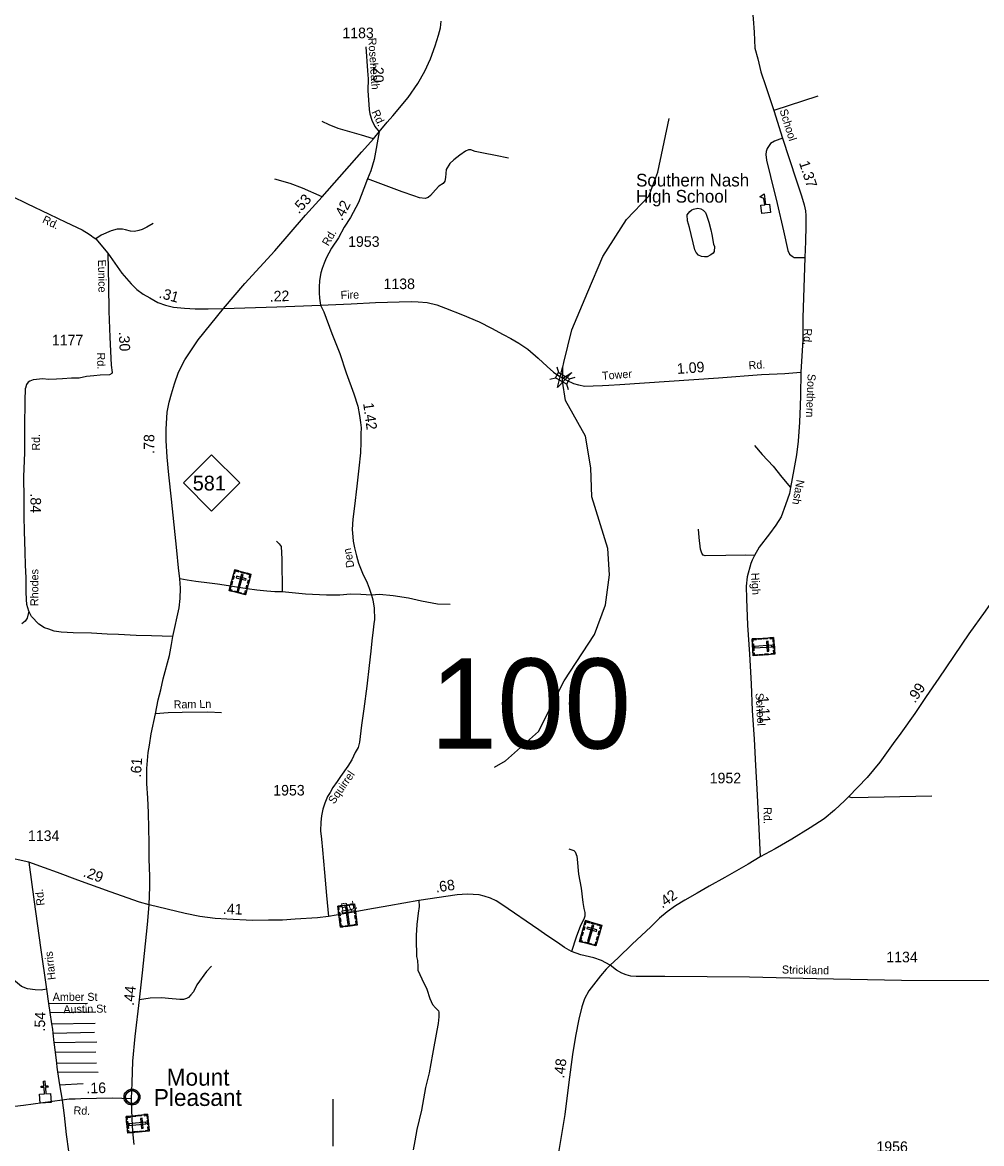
# Model space of a CAD drawing. Extents: x 2220236 to 2384410, y 720751 to 894131.
# Drawn here: x 2261666 to 2273018, y 754902 to 768164 of the extents above; entities that cross this region are included whole.
import ezdxf

# ---------------------------------------------------------------- set-up
doc = ezdxf.new("R2010")
doc.units = 0
doc.layers.add('Default', color=7, linetype='Continuous')

msp = doc.modelspace()

# ---------------------------------------------------------------- linework, layer by layer
at = {"layer": 'Default'}
for p, q in [((2271079, 767293), (2270558, 767120)), ((2267990, 764089), (2268009, 764022)), ((2267908, 763942), (2267974, 763961)), ((2268106, 763887), (2268125, 763821)), ((2268140, 763948), (2268207, 763966)), ((2261976, 756557), (2262438, 756562)), ((2261992, 756451), (2262534, 756461)), ((2262012, 756319), (2262526, 756326)), ((2262027, 756207), (2262518, 756219)), ((2262040, 756098), (2262547, 756106)), ((2262053, 755984), (2262534, 755987)), ((2262068, 755855), (2262544, 755858)), ((2262083, 755749), (2262564, 755746)), ((2262107, 755595), (2262385, 755613)), ((2265340, 755428), (2265340, 754870))]:
    msp.add_line(p, q, dxfattribs=at)
for points in [[(2270306, 768293), (2270316, 768205), (2270325, 768047), (2270335, 767859), (2270371, 767732), (2270407, 767580), (2270464, 767406), (2270558, 767120), (2270660, 766796), (2270823, 766303), (2270886, 766113), (2270919, 766007), (2270932, 765934), (2270937, 765878), (2270939, 765756), (2270932, 765574), (2270927, 765384), (2270904, 764668), (2270901, 764411), (2270880, 764025)], [(2265889, 766869), (2265983, 766982), (2266050, 767060), (2266231, 767275), (2266345, 767441), (2266428, 767588), (2266494, 767732), (2266553, 767885), (2266592, 768012), (2266614, 768100), (2266623, 768178)], [(2265730, 767875), (2265749, 767590), (2265759, 767497), (2265755, 767359), (2265769, 767134), (2265779, 767084), (2265803, 767009), (2265838, 766932), (2265889, 766869)], [(2265823, 766786), (2265678, 766831), (2265402, 766910), (2265295, 766951), (2265213, 766993)], [(2267252, 759353), (2267385, 759429), (2267773, 759775), (2268076, 760375), (2268437, 760922), (2268567, 761274), (2268613, 761630), (2268594, 761939), (2268405, 762553), (2268393, 762894), (2268332, 763269), (2268094, 763691), (2268058, 763921), (2268058, 763953), (2268061, 764085), (2268074, 764141), (2268170, 764526), (2268357, 764978), (2268537, 765394), (2268816, 765831), (2269080, 766108), (2269185, 766394), (2269321, 767028)], [(2264047, 764780), (2264299, 765077), (2264652, 765462), (2265016, 765883), (2265213, 766100), (2265682, 766633), (2265823, 766786), (2265889, 766869)], [(2265889, 766869), (2265831, 766543), (2265788, 766410), (2265749, 766312), (2265706, 766200), (2265643, 766035), (2265550, 765857), (2265475, 765740), (2265406, 765615), (2265326, 765493), (2265262, 765376), (2265237, 765316), (2265215, 765253), (2265200, 765201), (2265183, 765109), (2265177, 765031), (2265178, 764965), (2265182, 764903), (2265195, 764821)], [(2270660, 766796), (2270565, 766760), (2270521, 766731), (2270495, 766697), (2270480, 766672), (2270470, 766635), (2270464, 766601), (2270472, 766534), (2270521, 766340), (2270599, 766021), (2270675, 765698), (2270724, 765465), (2270745, 765424), (2270776, 765397), (2270799, 765384), (2270927, 765384)], [(2267419, 766558), (2267267, 766589), (2267124, 766616), (2267026, 766638), (2266975, 766658), (2266945, 766658), (2266909, 766641), (2266843, 766592), (2266772, 766538), (2266723, 766494), (2266682, 766423), (2266675, 766328), (2266665, 766284), (2266645, 766257), (2266594, 766228), (2266555, 766184), (2266497, 766116), (2266470, 766094), (2266431, 766079), (2266367, 766089), (2266297, 766111), (2266162, 766160), (2265749, 766312)], [(2265213, 766100), (2264982, 766202), (2264836, 766259), (2264654, 766310)], [(2261542, 766109), (2261718, 766021), (2261984, 765896), (2262179, 765801), (2262372, 765711), (2262457, 765659), (2262484, 765641), (2262504, 765624), (2262534, 765603), (2262679, 765436)], [(2269813, 765712), (2269825, 765655), (2269846, 765539), (2269855, 765513), (2269853, 765455), (2269841, 765435), (2269815, 765413), (2269770, 765390), (2269740, 765390), (2269704, 765394), (2269666, 765411), (2269641, 765443), (2269623, 765475), (2269561, 765738), (2269538, 765816), (2269535, 765886), (2269565, 765926), (2269589, 765946), (2269609, 765956), (2269660, 765965), (2269696, 765959), (2269723, 765941), (2269751, 765916), (2269763, 765882), (2269788, 765802), (2269813, 765712)], [(2263215, 765786), (2263138, 765740), (2263082, 765713), (2263044, 765701), (2262994, 765692), (2262944, 765696), (2262888, 765711), (2262850, 765717), (2262788, 765720), (2262716, 765698), (2262599, 765649), (2262534, 765603)], [(2262679, 765436), (2262684, 765052), (2262691, 764747), (2262702, 764441), (2262717, 764110), (2262730, 764023), (2262724, 764009), (2262698, 763994), (2262586, 763990)], [(2262679, 765436), (2262843, 765196), (2262952, 765070), (2263021, 765006), (2263095, 764951), (2263174, 764904), (2263271, 764851), (2263361, 764821), (2263455, 764795), (2263583, 764782), (2263709, 764777), (2263865, 764777), (2264047, 764780)], [(2264047, 764780), (2264676, 764801), (2264892, 764808), (2265195, 764821)], [(2265195, 764821), (2265556, 764834), (2265845, 764850), (2266267, 764863), (2266351, 764858), (2266455, 764851), (2266571, 764822), (2266675, 764783), (2266876, 764705), (2267070, 764622), (2267219, 764546), (2267356, 764472), (2267447, 764424), (2267541, 764368), (2267647, 764298), (2267771, 764194), (2267878, 764092), (2267950, 764028), (2268028, 763974), (2268056, 763959)], [(2265195, 764821), (2265234, 764740), (2265327, 764485), (2265421, 764248), (2265496, 764020), (2265587, 763771), (2265634, 763623), (2265655, 763514), (2265666, 763431), (2265675, 763367), (2265673, 763298), (2265670, 763198), (2265668, 763073), (2265647, 762891), (2265625, 762677), (2265598, 762443), (2265577, 762286), (2265567, 762167), (2265577, 762078), (2265581, 762027), (2265596, 761947), (2265619, 761853), (2265644, 761769), (2265693, 761648), (2265746, 761536), (2265770, 761473), (2265798, 761389), (2265814, 761333), (2265831, 761237), (2265834, 761101), (2265827, 761051), (2265819, 760977), (2265800, 760850), (2265788, 760728), (2265772, 760556), (2265741, 760311), (2265705, 760044), (2265679, 759850), (2265657, 759650), (2265639, 759588), (2265606, 759527), (2265564, 759441), (2265517, 759366), (2265429, 759244), (2265390, 759184), (2265341, 759114), (2265307, 759056), (2265276, 759007), (2265245, 758927), (2265222, 758859), (2265205, 758777), (2265200, 758702), (2265196, 758603), (2265205, 758504), (2265216, 758375), (2265242, 758107), (2265266, 757838), (2265287, 757589)], [(2263445, 760898), (2263522, 761239), (2263533, 761350), (2263536, 761470), (2263529, 761583), (2263513, 761713), (2263495, 761919), (2263432, 762526), (2263401, 762814), (2263378, 763023), (2263367, 763218), (2263369, 763354), (2263380, 763553), (2263403, 763670), (2263429, 763771), (2263465, 763890), (2263513, 764028), (2263587, 764173), (2263746, 764409), (2264047, 764780)], [(2268056, 763959), (2268106, 763930), (2268189, 763893), (2268247, 763875), (2268322, 763862), (2268420, 763864), (2268533, 763867), (2268607, 763872), (2268738, 763880), (2269906, 763961), (2270415, 764000), (2270691, 764012), (2270880, 764025)], [(2270880, 764025), (2270875, 763751), (2270872, 763630), (2270862, 763436), (2270847, 763212), (2270828, 763049), (2270795, 762876), (2270756, 762663), (2270743, 762592), (2270699, 762456), (2270644, 762317), (2270581, 762216), (2270509, 762116), (2270387, 761955), (2270332, 761859), (2270321, 761842), (2270303, 761804), (2270288, 761765), (2270244, 761604), (2270231, 761495), (2270236, 761347), (2270247, 761033), (2270272, 760689), (2270290, 760341), (2270301, 760024), (2270327, 759687), (2270342, 759375), (2270356, 759098), (2270379, 758707), (2270399, 758294)], [(2262586, 763990), (2262510, 763985), (2262425, 763976), (2262339, 763954), (2262246, 763955), (2262141, 763947), (2262071, 763944), (2261975, 763941), (2261907, 763949), (2261793, 763937), (2261754, 763921), (2261733, 763909), (2261716, 763880), (2261703, 763836)], [(2263445, 760898), (2263196, 760906), (2263011, 760911), (2262804, 760922), (2262669, 760927), (2262484, 760938), (2262268, 760945), (2262126, 760953), (2262043, 760964), (2261979, 760985), (2261928, 761002), (2261861, 761046), (2261773, 761137), (2261741, 761200), (2261718, 761278), (2261714, 761336), (2261709, 761430), (2261710, 761594), (2261703, 761742), (2261700, 761903), (2261690, 762146), (2261689, 762318), (2261689, 762531), (2261684, 762788), (2261695, 763077), (2261697, 763383), (2261698, 763682), (2261703, 763836)], [(2270330, 763158), (2270421, 763052), (2270550, 762914), (2270654, 762784), (2270756, 762663)], [(2270332, 761859), (2270225, 761862), (2269990, 761859), (2269745, 761854), (2269722, 761861), (2269706, 761885), (2269692, 761933), (2269675, 762071), (2269668, 762169)], [(2264674, 762028), (2264706, 761995), (2264730, 761963), (2264736, 761813), (2264742, 761429)], [(2273900, 762117), (2273776, 762003), (2273579, 761804), (2273435, 761662), (2273296, 761515), (2273178, 761369), (2273059, 761201), (2272866, 760933), (2272513, 760409), (2272363, 760190), (2272228, 759991), (2272062, 759755), (2271973, 759635), (2271812, 759413), (2271662, 759231), (2271443, 759002), (2271398, 758959), (2271277, 758844), (2271156, 758745), (2270989, 758635), (2270773, 758503), (2270574, 758389), (2270399, 758294)], [(2264742, 761429), (2264652, 761430), (2264558, 761435), (2264439, 761447), (2264326, 761462), (2264201, 761482), (2264107, 761498), (2263977, 761517), (2263879, 761532), (2263717, 761550), (2263617, 761566), (2263529, 761583)], [(2265798, 761389), (2265673, 761397), (2265548, 761399), (2265424, 761389), (2265265, 761387), (2265016, 761400), (2264820, 761420), (2264742, 761429)], [(2266727, 761279), (2266578, 761283), (2266389, 761319), (2266236, 761352), (2266053, 761381), (2265891, 761396), (2265798, 761389)], [(2261741, 761200), (2261722, 761115), (2261700, 761082), (2261661, 761050)], [(2263167, 757725), (2263173, 757939), (2263176, 758064), (2263168, 758268), (2263166, 758462), (2263161, 758627), (2263157, 758817), (2263149, 758989), (2263138, 759161), (2263138, 759337), (2263145, 759435), (2263154, 759529), (2263171, 759613), (2263190, 759749), (2263240, 759985), (2263272, 760150), (2263303, 760268), (2263332, 760400), (2263407, 760675), (2263429, 760807), (2263445, 760898)], [(2264024, 759998), (2263861, 760004), (2263556, 760001), (2263391, 759996), (2263240, 759985)], [(2261741, 758231), (2261456, 758292), (2261261, 758344), (2261154, 758389), (2261041, 758448), (2260812, 758602), (2260531, 758817), (2260232, 759063), (2260054, 759198), (2259890, 759328), (2259734, 759471), (2259664, 759566), (2259595, 759649)], [(2272428, 759010), (2271487, 758992), (2271443, 759002)], [(2268132, 758390), (2268191, 758367), (2268209, 758353), (2268226, 758303), (2268231, 758266), (2268249, 758087), (2268280, 757922), (2268299, 757755), (2268309, 757683), (2268322, 757637), (2268322, 757592), (2268311, 757557), (2268270, 757482), (2268220, 757345), (2268163, 757175)], [(2261741, 758231), (2261807, 757761), (2261882, 757222), (2261951, 756727), (2261976, 756557), (2261992, 756451), (2262012, 756319), (2262021, 756254), (2262027, 756207), (2262040, 756098), (2262053, 755984), (2262068, 755855), (2262074, 755804), (2262083, 755749), (2262107, 755595), (2262135, 755417)], [(2263167, 757725), (2263053, 757758), (2262705, 757880), (2262323, 758018), (2262081, 758108), (2261929, 758165), (2261741, 758231)], [(2270399, 758294), (2270256, 758206), (2269981, 758049), (2269792, 757945), (2269651, 757865), (2269504, 757780), (2269394, 757713), (2269296, 757643), (2269207, 757567), (2269104, 757467), (2268881, 757262), (2268715, 757098), (2268624, 757012)], [(2268624, 757012), (2268520, 757067), (2268428, 757100), (2268275, 757135), (2268163, 757175), (2268081, 757221), (2267997, 757279), (2267872, 757364), (2267777, 757432), (2267341, 757730), (2267273, 757774), (2267206, 757803), (2267132, 757829), (2267070, 757844), (2266930, 757854), (2266813, 757845), (2266357, 757778), (2266004, 757715), (2265754, 757672), (2265559, 757635), (2265287, 757589)], [(2266357, 757778), (2266360, 757708), (2266351, 757626), (2266336, 757495), (2266327, 757363), (2266325, 757277), (2266329, 757164), (2266331, 757114), (2266342, 757068), (2266346, 756997), (2266346, 756952), (2266393, 756851), (2266452, 756729), (2266489, 756616), (2266519, 756546), (2266556, 756506), (2266590, 756474), (2266593, 756456), (2266593, 756402), (2266585, 756323), (2266571, 756238), (2266520, 755960), (2266481, 755737), (2266437, 755564), (2266388, 755296), (2266336, 755068), (2266310, 754933), (2266289, 754826)], [(2262958, 755430), (2262965, 755621), (2262975, 755875), (2263002, 756168), (2263054, 756603), (2263089, 756923), (2263147, 757493), (2263167, 757725)], [(2265287, 757589), (2265157, 757571), (2264894, 757556), (2264746, 757546), (2264580, 757544), (2264388, 757542), (2264086, 757555), (2263948, 757565), (2263767, 757588), (2263593, 757624), (2263167, 757725)], [(2261951, 756727), (2261887, 756718), (2261819, 756720), (2261727, 756733), (2261655, 756760), (2261586, 756820), (2261508, 756879), (2261427, 756948), (2261375, 756996), (2261332, 757051), (2261275, 757172), (2261251, 757232), (2261214, 757278), (2261174, 757306), (2261122, 757317), (2261052, 757322), (2260854, 757321), (2260734, 757307), (2259821, 757225)], [(2263906, 756999), (2263844, 756939), (2263732, 756780), (2263690, 756695), (2263661, 756661), (2263631, 756631), (2263609, 756617), (2263573, 756606), (2263529, 756608), (2263396, 756618), (2263318, 756625), (2263180, 756620), (2263054, 756603)], [(2268624, 757012), (2268576, 756965), (2268506, 756888), (2268370, 756709), (2268317, 756613), (2268288, 756519), (2268253, 756375), (2268213, 756174), (2268175, 755956), (2268134, 755628), (2268084, 755245), (2268031, 754915), (2267979, 754606)], [(2273283, 756826), (2272070, 756832), (2271065, 756852), (2270273, 756869), (2269270, 756880), (2269034, 756880), (2268930, 756880), (2268867, 756883), (2268813, 756896), (2268761, 756917), (2268699, 756952), (2268624, 757012)], [(2262135, 755417), (2261679, 755354), (2261474, 755328), (2261266, 755308), (2261118, 755289), (2260804, 755243), (2260463, 755193), (2260295, 755171), (2260118, 755140), (2259921, 755101), (2259872, 755086), (2259766, 755051), (2259632, 755012), (2259462, 754948), (2259331, 754911), (2259156, 754850)], [(2262958, 755430), (2262727, 755439), (2262359, 755433), (2262292, 755428), (2262220, 755426), (2262135, 755417)], [(2262135, 755417), (2262159, 755234), (2262183, 755011), (2262212, 754811)], [(2262989, 754890), (2262979, 755007), (2262971, 755108), (2262963, 755303), (2262958, 755430)]]:
    msp.add_lwpolyline(points, dxfattribs=at)
for points in [[(2270418, 765904), (2270406, 766001), (2270452, 766007), (2270442, 766082), (2270393, 766100), (2270445, 766136), (2270461, 766008), (2270507, 766014), (2270519, 765917)], [(2268009, 764022), (2268141, 763948), (2268106, 763886), (2267974, 763961)], [(2268168, 764023), (2267999, 763846), (2268057, 764083), (2268058, 763953)], [(2263573, 762717), (2263906, 763050), (2264239, 762717), (2263906, 762384)], [(2264179, 761689), (2264371, 761638), (2264306, 761392), (2264113, 761443)], [(2264149, 761576), (2264160, 761618), (2264171, 761615), (2264160, 761573)], [(2264168, 761648), (2264179, 761645), (2264187, 761676), (2264226, 761665), (2264229, 761676), (2264179, 761689)], [(2264277, 761633), (2264258, 761638), (2264206, 761442), (2264224, 761437)], [(2264250, 761670), (2264300, 761657), (2264297, 761646), (2264247, 761659)], [(2264360, 761596), (2264349, 761599), (2264357, 761630), (2264318, 761641), (2264321, 761652), (2264371, 761638)], [(2264145, 761435), (2264148, 761446), (2264127, 761452), (2264137, 761491), (2264127, 761494), (2264113, 761443)], [(2264131, 761511), (2264142, 761553), (2264153, 761550), (2264142, 761508)], [(2264201, 761613), (2264196, 761595), (2264310, 761565), (2264314, 761583)], [(2264313, 761465), (2264324, 761507), (2264335, 761504), (2264324, 761462)], [(2264330, 761529), (2264341, 761571), (2264352, 761568), (2264341, 761526)], [(2264172, 761440), (2264254, 761418), (2264251, 761407), (2264169, 761429)], [(2264274, 761401), (2264277, 761412), (2264298, 761406), (2264308, 761445), (2264319, 761442), (2264306, 761392)], [(2270556, 760888), (2270570, 760689), (2270316, 760672), (2270302, 760871)], [(2270305, 760838), (2270316, 760839), (2270315, 760861), (2270355, 760863), (2270354, 760874), (2270302, 760871)], [(2270372, 760876), (2270415, 760878), (2270416, 760867), (2270373, 760864)], [(2270439, 760880), (2270482, 760883), (2270483, 760872), (2270440, 760869)], [(2270491, 760843), (2270473, 760841), (2270480, 760724), (2270499, 760725)], [(2270513, 760885), (2270514, 760874), (2270546, 760876), (2270549, 760835), (2270560, 760836), (2270556, 760888)], [(2270318, 760814), (2270323, 760730), (2270312, 760729), (2270306, 760814)], [(2270313, 760705), (2270325, 760706), (2270326, 760684), (2270367, 760687), (2270367, 760676), (2270316, 760672)], [(2270534, 760777), (2270533, 760796), (2270331, 760782), (2270332, 760764)], [(2270387, 760688), (2270430, 760691), (2270431, 760680), (2270388, 760677)], [(2270453, 760693), (2270496, 760696), (2270497, 760684), (2270453, 760681)], [(2270526, 760686), (2270526, 760698), (2270558, 760700), (2270555, 760740), (2270566, 760741), (2270570, 760689)], [(2270561, 760814), (2270565, 760762), (2270553, 760761), (2270550, 760813)], [(2265398, 757712), (2265595, 757738), (2265629, 757486), (2265431, 757460)], [(2265404, 757669), (2265415, 757671), (2265411, 757703), (2265451, 757708), (2265449, 757719), (2265398, 757712)], [(2265413, 757596), (2265408, 757639), (2265419, 757640), (2265425, 757597)], [(2265447, 757650), (2265450, 757631), (2265567, 757647), (2265564, 757665)], [(2265471, 757722), (2265523, 757729), (2265524, 757717), (2265473, 757710)], [(2265510, 757697), (2265491, 757695), (2265518, 757494), (2265537, 757496)], [(2265601, 757695), (2265590, 757694), (2265586, 757726), (2265545, 757720), (2265544, 757731), (2265595, 757738)], [(2265599, 757621), (2265594, 757664), (2265605, 757666), (2265611, 757623)], [(2265422, 757529), (2265417, 757572), (2265428, 757573), (2265433, 757530)], [(2265464, 757464), (2265463, 757475), (2265441, 757473), (2265436, 757513), (2265425, 757511), (2265431, 757460)], [(2265596, 757481), (2265594, 757493), (2265616, 757496), (2265611, 757536), (2265622, 757537), (2265629, 757486)], [(2265608, 757556), (2265602, 757599), (2265614, 757600), (2265619, 757557)], [(2268331, 757539), (2268522, 757484), (2268452, 757239), (2268260, 757294)], [(2268319, 757497), (2268329, 757494), (2268338, 757525), (2268377, 757514), (2268380, 757524), (2268331, 757539)], [(2268402, 757518), (2268452, 757504), (2268448, 757493), (2268399, 757507)], [(2265487, 757479), (2265571, 757490), (2265572, 757478), (2265488, 757467)], [(2268280, 757361), (2268292, 757403), (2268303, 757399), (2268291, 757358)], [(2268298, 757426), (2268310, 757467), (2268321, 757464), (2268309, 757422)], [(2268351, 757462), (2268346, 757444), (2268459, 757412), (2268464, 757430)], [(2268427, 757480), (2268409, 757486), (2268354, 757291), (2268371, 757285)], [(2268510, 757442), (2268499, 757445), (2268508, 757476), (2268469, 757487), (2268472, 757498), (2268522, 757484)], [(2268479, 757375), (2268491, 757417), (2268502, 757413), (2268490, 757372)], [(2268292, 757285), (2268295, 757296), (2268274, 757302), (2268285, 757341), (2268275, 757344), (2268260, 757294)], [(2268319, 757289), (2268400, 757266), (2268397, 757255), (2268316, 757278)], [(2268420, 757248), (2268423, 757259), (2268444, 757253), (2268455, 757292), (2268466, 757289), (2268452, 757239)], [(2268461, 757312), (2268473, 757353), (2268484, 757350), (2268472, 757308)], [(2261870, 755486), (2261927, 755490), (2261922, 755566), (2261890, 755564), (2261889, 755580), (2261921, 755582), (2261916, 755642), (2261932, 755643), (2261937, 755583), (2261968, 755586), (2261970, 755570), (2261938, 755567), (2261943, 755491), (2262000, 755495), (2262008, 755389), (2261877, 755380)], [(2262886, 755464), (2262887, 755470), (2262889, 755476), (2262892, 755484), (2262894, 755489), (2262898, 755495), (2262902, 755500), (2262905, 755505), (2262910, 755509), (2262916, 755514), (2262921, 755517), (2262926, 755520), (2262931, 755523), (2262936, 755525), (2262942, 755527), (2262946, 755528), (2262951, 755529), (2262955, 755529), (2262962, 755530), (2262966, 755530), (2262972, 755529), (2262977, 755529), (2262982, 755528), (2262987, 755526), (2262992, 755524), (2262998, 755521), (2263005, 755518), (2263010, 755514), (2263015, 755510), (2263018, 755507), (2263022, 755503), (2263026, 755498), (2263029, 755494), (2263032, 755489), (2263035, 755483), (2263037, 755478), (2263039, 755473), (2263040, 755469), (2263041, 755463), (2263042, 755458), (2263042, 755452), (2263042, 755446), (2263041, 755440), (2263040, 755435), (2263038, 755429), (2263037, 755423), (2263034, 755418), (2263031, 755412), (2263028, 755407), (2263024, 755402), (2263020, 755397), (2263015, 755392), (2263010, 755388), (2263005, 755385), (2263001, 755382), (2262994, 755379), (2262987, 755376), (2262981, 755375), (2262974, 755373), (2262970, 755373), (2262965, 755373), (2262960, 755373), (2262955, 755373), (2262950, 755374), (2262944, 755375), (2262939, 755376), (2262934, 755378), (2262929, 755380), (2262925, 755383), (2262919, 755387), (2262913, 755391), (2262908, 755395), (2262904, 755400), (2262900, 755404), (2262897, 755408), (2262893, 755416), (2262892, 755419), (2262890, 755423), (2262887, 755431), (2262886, 755438), (2262885, 755443), (2262885, 755450), (2262885, 755454), (2262885, 755461)], [(2263148, 755248), (2263168, 755050), (2262915, 755024), (2262894, 755222)], [(2262898, 755189), (2262909, 755190), (2262907, 755212), (2262947, 755216), (2262946, 755228), (2262894, 755222)], [(2262912, 755166), (2262920, 755082), (2262909, 755081), (2262900, 755165)], [(2263130, 755137), (2263128, 755155), (2262926, 755135), (2262928, 755116)], [(2262964, 755229), (2263007, 755234), (2263008, 755222), (2262965, 755218)], [(2263031, 755236), (2263074, 755241), (2263075, 755229), (2263032, 755225)], [(2263084, 755201), (2263065, 755199), (2263077, 755082), (2263096, 755083)], [(2263105, 755244), (2263106, 755232), (2263138, 755236), (2263142, 755195), (2263153, 755196), (2263148, 755248)], [(2263155, 755174), (2263160, 755123), (2263149, 755122), (2263144, 755173)], [(2262911, 755057), (2262923, 755058), (2262925, 755036), (2262965, 755040), (2262966, 755029), (2262915, 755024)], [(2262985, 755043), (2263028, 755047), (2263030, 755036), (2262986, 755031)], [(2263051, 755049), (2263094, 755054), (2263095, 755043), (2263052, 755038)], [(2263125, 755046), (2263124, 755057), (2263156, 755060), (2263151, 755100), (2263163, 755102), (2263168, 755050)]]:
    msp.add_lwpolyline(points, close=True, dxfattribs=at)
for radius in [94.3, 76.7]:
    msp.add_circle((2262963, 755452), radius, dxfattribs=at)

# ---------------------------------------------------------------- texts
for s, height, p in [('1183', 125, (2265453, 767977)), ('Southern Nash', 150, (2268929, 766223)), ('High School', 150, (2268929, 766032)), ('1953', 125, (2265521, 765509)), ('1138', 125, (2265940, 765009)), ('1177', 125, (2262015, 764344)), ('581', 175, (2263683, 762627)), ('100', 1066.3, (2266491, 759574)), ('1952', 125, (2269800, 759163)), ('1953', 125, (2264635, 759019)), ('1134', 125, (2261732, 758481)), ('1134', 125, (2271890, 757046)), ('Amber St', 95, (2262025, 756590)), ('Mount', 200, (2263374, 755587)), ('Pleasant', 200, (2263222, 755347)), ('1956', 125, (2271773, 754803))]:
    msp.add_text(s, height=height, dxfattribs=at).set_placement(p)
for s, height, rotation, p in [('Roseheath', 95, 273.8809, (2265758, 767979)), ('.20', 125, 270.5639, (2265815, 767683)), ('Rd.', 95, 294.767, (2265797, 767104)), ('School', 95, 287.2441, (2270626, 767123)), ('1.37', 125, 288.2161, (2270855, 766504)), ('.53', 125, 47.661, (2264939, 765892)), ('.42', 125, 62.7995, (2265450, 765810)), ('Rd.', 95, 334.3938, (2261894, 765799)), ('Rd.', 95, 59.6004, (2265288, 765511)), ('Eunice', 95, 270.8686, (2262561, 765357)), ('.31', 125, 344.5682, (2263274, 764909)), ('.22', 125, 1.7238, (2264595, 764861)), ('Fire', 95, 1.1522, (2265433, 764893)), ('Rd.', 95, 268.0445, (2270915, 764545)), ('.30', 125, 272.6392, (2262807, 764503)), ('Rd.', 95, 270.8686, (2262550, 764258)), ('1.09', 125, 4.1051, (2269417, 764005)), ('Rd.', 95, 3.7419, (2270263, 764059)), ('Tower', 95, 4.1494, (2268530, 763936)), ('Southern', 95, 267.602, (2270960, 764008)), ('1.42', 125, 277.8107, (2265698, 763658)), ('Rd.', 95, 89.7941, (2261873, 763098)), ('.78', 125, 89.3183, (2263226, 763060)), ('Nash', 95, 259.8195, (2270829, 762760)), ('.84', 125, 270.0002, (2261762, 762592)), ('Den', 95, 100.4661, (2265595, 761722)), ('Rhodes', 95, 89.9348, (2261855, 761260)), ('High', 95, 273.1925, (2270290, 761651)), ('.99', 125, 55.7886, (2272229, 760104)), ('School', 95, 273.1925, (2270342, 760229)), ('1.11', 125, 273.9728, (2270372, 760192)), ('Ram Ln', 95, 0.7705, (2263457, 760049)), ('.61', 125, 85.9137, (2263068, 759231)), ('Squirrel', 95, 55.2019, (2265355, 758910)), ('Rd.', 95, 270.8531, (2270437, 758881)), ('.29', 125, 340.1037, (2262377, 758065)), ('Rd.', 95, 96.2153, (2261930, 757721)), ('.68', 125, 8.3682, (2266562, 757871)), ('Rd.', 95, 10.9437, (2265445, 757646)), ('.42', 125, 35.6452, (2269239, 757679)), ('.41', 125, 357.6465, (2264037, 757619)), ('Harris', 95, 96.6496, (2262061, 756843)), ('Strickland', 95, 358.892, (2270654, 756914)), ('.44', 125, 83.8882, (2262984, 756530)), ('.54', 125, 88.0399, (2261932, 756226)), ('Austin St', 95, 1.0251, (2262152, 756443)), ('.48', 125, 82.8918, (2268077, 755670)), ('.16', 125, 1.0001, (2262425, 755496)), ('Rd.', 95, 357.8516, (2262270, 755248))]:
    msp.add_text(s, height=height, rotation=rotation, dxfattribs=at).set_placement(p)

doc.saveas('drawing.dxf')
